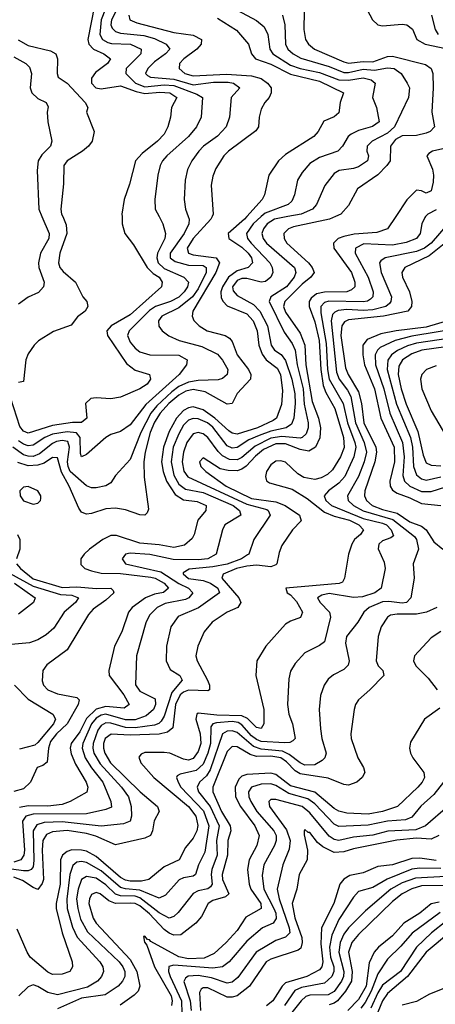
# Model space of a CAD drawing. Header units: inches. Extents: x 990535 to 1117859, y 769386 to 892122.
# Tile 798 of 1056: x 1052055 to 1053767, y 856755 to 860811. Entities that reach past the tile are written whole.
import ezdxf

# ---------------------------------------------------------------- set-up
doc = ezdxf.new("R2010")
doc.units = ezdxf.units.IN
doc.header["$MEASUREMENT"] = 0
doc.layers.add('B0855', color=7, linetype='Continuous')
doc.layers.add('B0856', color=7, linetype='Continuous')

msp = doc.modelspace()

# ---------------------------------------------------------------- linework, layer by layer
at = {"layer": 'B0855', "color": 5}
for points, elevation in [([(1053159.3, 860000), (1053104.4, 859990), (1053074.1, 859970), (1053058.9, 859950), (1053052.3, 859930), (1053057.3, 859910), (1053071.6, 859890), (1053186.2, 859790), (1053192, 859770), (1053185.8, 859750), (1053154.6, 859710), (1053089.5, 859670), (1053082.7, 859650), (1053143.8, 859523.8), (1053177.3, 859477.3), (1053189.2, 859450), (1053198.3, 859390), (1053222.9, 859290), (1053227.1, 859227.1), (1053243.3, 859150), (1053243.1, 859130), (1053234.4, 859105.6), (1053218, 859090), (1053210, 859087.4), (1053134.8, 859094.8), (1053090, 859086.8), (1053025.1, 859054.9), (1052970, 859008.2), (1052950, 858998.4), (1052919.7, 858999.7), (1052890, 859014), (1052872, 859032), (1052830, 859090.6), (1052810, 859105.2), (1052790, 859110.6), (1052770, 859104.7), (1052743.8, 859070), (1052729.1, 859030), (1052724.1, 858990), (1052731.6, 858951.6), (1052747.9, 858927.9), (1052990, 858815.4), (1053072.9, 858792.9), (1053078.6, 858790), (1053086.3, 858770), (1053018.9, 858670), (1052998.2, 858610), (1052993.6, 858606.4), (1052967.9, 858590), (1052910, 858568.2), (1052850, 858556.8), (1052752.7, 858547.3), (1052728.1, 858531.9), (1052728.7, 858528.7), (1052750, 858508.8), (1052810, 858501.1), (1052840.9, 858490), (1052871.7, 858470), (1052878.5, 858450), (1052791.6, 858388.4), (1052707.3, 858352.7), (1052676.8, 858310), (1052659.3, 858230), (1052658.6, 858170), (1052674.9, 858134.9), (1052714.7, 858110), (1052723.9, 858090), (1052680.9, 858039.1), (1052650, 857942.1), (1052638.2, 857921.8), (1052628.1, 857911.9), (1052610, 857904.9), (1052530, 857894.4), (1052490, 857895.7), (1052430, 857913), (1052410, 857914.2), (1052390, 857904.2), (1052376.2, 857883.8), (1052357.7, 857830), (1052355.9, 857810), (1052360.2, 857790), (1052385.7, 857745.7), (1052474.3, 857650), (1052502.8, 857610), (1052514.6, 857570), (1052515.3, 857530), (1052509.7, 857510.3), (1052481.8, 857498.2), (1052390.6, 857489.4), (1052230, 857506.8), (1052155.4, 857504.6), (1052124.9, 857495.1), (1052110.3, 857469.7), (1052112.9, 857347.1), (1052110, 857321.8), (1052102.4, 857310), (1052090, 857304.7), (1052070, 857304.7), (1051930, 857324.2)], 2660), ([(1052476.4, 860000), (1052477.2, 859970), (1052488.5, 859930), (1052524, 859884), (1052579.5, 859790), (1052605.2, 859765.2), (1052629, 859750), (1052641.5, 859730), (1052638.6, 859710), (1052510, 859595.6), (1052432.2, 859550), (1052413.3, 859530), (1052415.8, 859510), (1052495, 859395), (1052530, 859366.9), (1052590.1, 859350.1), (1052593.5, 859330), (1052579.7, 859310), (1052550.2, 859290), (1052470, 859256.3), (1052430, 859249.2), (1052370, 859253.2), (1052348.4, 859250), (1052326.5, 859230), (1052331.9, 859170), (1052310, 859151.7), (1052271.7, 859151.7), (1052190, 859139.4), (1052090, 859108.2), (1052070, 859116.5), (1052055.2, 859135.2), (1052018.2, 859250)], 2520), ([(1052748.7, 860000), (1052752.5, 859990), (1052752, 859970), (1052732.1, 859930), (1052675, 859850), (1052675.3, 859830), (1052695, 859815), (1052750, 859799.3), (1052810, 859798.3), (1052823.6, 859790), (1052823.1, 859770), (1052790, 859702.8), (1052767.3, 859670), (1052710, 859623.7), (1052640.1, 859590), (1052626.2, 859570), (1052628.3, 859548.3), (1052642.3, 859530), (1052668.9, 859508.9), (1052711.7, 859490), (1052804.5, 859464.5), (1052870, 859432.8), (1052890, 859408.7), (1052912.1, 859370), (1052909.4, 859350), (1052890, 859332.5), (1052872.5, 859327.5), (1052790, 859324.5), (1052750, 859318), (1052710, 859299.9), (1052681.5, 859278.5), (1052619.6, 859220.4), (1052595.1, 859190), (1052554.1, 859110), (1052510, 858999.8), (1052450, 858933.5), (1052430, 858903.1), (1052409.6, 858890.4), (1052370, 858882.4), (1052350, 858882.4), (1052330, 858890.4), (1052263.2, 858950), (1052254.1, 858970), (1052251.5, 858990), (1052260.5, 859050), (1052253.5, 859073.5), (1052230, 859078.3), (1052206.6, 859073.4), (1052190, 859065.4), (1052136.6, 859023.4), (1052110, 859012.3), (1052090, 859012.6), (1052070, 859019.1), (1052026.1, 859050)], 2560), ([(1053355.3, 860000), (1053330.8, 859989.2), (1053182.7, 859957.3), (1053162.5, 859950), (1053142.9, 859930), (1053143.8, 859910), (1053154.9, 859890), (1053244.2, 859810), (1053260.3, 859790), (1053268, 859770), (1053253.9, 859750), (1053218.6, 859721.4), (1053147, 859650), (1053141.9, 859630), (1053150, 859606.6), (1053210, 859520.1), (1053229.2, 859470), (1053233.9, 859390), (1053259, 859239), (1053285.9, 859170), (1053294.3, 859130), (1053291.3, 859088.7), (1053273, 859050), (1053246.6, 859033.4), (1053210, 859040.7), (1053150, 859064.3), (1053110, 859063.6), (1053059.7, 859040.3), (1053026.5, 859013.5), (1052988.1, 858971.9), (1052970, 858959.3), (1052950, 858953.1), (1052913.5, 858953.5), (1052880.3, 858960.3), (1052810, 859006.4), (1052795.2, 858990), (1052800.8, 858970), (1052821.2, 858950), (1052904.9, 858890), (1053010, 858838.4), (1053110, 858825.1), (1053148.1, 858810), (1053208.1, 858770), (1053213.8, 858746.1), (1053178.3, 858710), (1053135, 858645), (1053123.3, 858616.7), (1053114.6, 858570), (1053110, 858565.8), (1053090, 858557.2), (1053030, 858563.7), (1052990, 858560.3), (1052947.7, 858550), (1052893.5, 858526.5), (1052887.2, 858510), (1052957.7, 858430), (1052965.4, 858410), (1052953, 858390), (1052910, 858370.4), (1052847, 858330), (1052815.1, 858290), (1052788.1, 858230), (1052780.8, 858190), (1052785.3, 858170), (1052829.1, 858090), (1052837, 858070), (1052836.2, 858050), (1052830, 858046.6), (1052750, 858049.6), (1052730, 858041.5), (1052716.5, 858030), (1052696.9, 857990), (1052686.3, 857893.7), (1052664.2, 857875.8), (1052630, 857867.6), (1052510, 857863.4), (1052431.6, 857868.4), (1052407.2, 857850), (1052400.2, 857830), (1052399.9, 857810), (1052404.8, 857790), (1052428.9, 857750), (1052550.7, 857630.7), (1052622.2, 857570), (1052629.5, 857550), (1052608.9, 857511.1), (1052601.8, 857470), (1052593.6, 857450), (1052570, 857440.1), (1052450, 857412.1), (1052368.4, 857448.4), (1052330, 857458.8), (1052250, 857470.5), (1052190, 857465.4), (1052164.9, 857455.1), (1052150, 857430), (1052146.7, 857390), (1052152.8, 857270), (1052147.8, 857252.2), (1052130, 857228.8), (1052110, 857236), (1052065.7, 857265.7), (1052030, 857278.5)], 2680), ([(1053049.3, 860000), (1053016.2, 859970), (1052988.8, 859930), (1052993.2, 859910), (1053008.3, 859890), (1053084.7, 859810), (1053095.3, 859790), (1053097.4, 859770), (1053089.5, 859750), (1053067.6, 859732.4), (1053050, 859729.6), (1052990, 859745.3), (1052970, 859745), (1052950, 859736.5), (1052932.1, 859710), (1052934.4, 859694.4), (1052950, 859674.9), (1053017.8, 859637.8), (1053043.6, 859610), (1053076.1, 859550), (1053090.1, 859470), (1053105.1, 859450), (1053132, 859432), (1053150, 859406.8), (1053175.5, 859330), (1053187.6, 859270), (1053190, 859230), (1053183.9, 859170), (1053174.5, 859145.5), (1053152.5, 859130), (1053090, 859116.1), (1053041.2, 859098.8), (1052999.1, 859080.9), (1052950, 859049.1), (1052930, 859045.7), (1052910, 859056.1), (1052850, 859132.7), (1052828.2, 859150), (1052790, 859167.5), (1052770, 859168.7), (1052750, 859160.8), (1052730, 859140.9), (1052710, 859105), (1052687.3, 859050), (1052678.6, 858990), (1052690, 858935), (1052710, 858898.3), (1052737.2, 858877.2), (1052810, 858863.4), (1052933.9, 858810), (1052959.9, 858790), (1052965.7, 858770), (1052899.4, 858730), (1052890.1, 858709.9), (1052864.4, 858610), (1052829.5, 858590.5), (1052790, 858586.1), (1052687.5, 858587.5), (1052591.4, 858608.6), (1052510, 858613.3), (1052490.7, 858609.3), (1052477.1, 858590), (1052491.1, 858570), (1052636.4, 858536.4), (1052710, 858488.9), (1052750.2, 858470), (1052767.7, 858450), (1052752.2, 858430), (1052737.5, 858422.5), (1052653.8, 858406.2), (1052621.4, 858390), (1052590, 858358), (1052573.8, 858326.2), (1052535.3, 858190), (1052531.3, 858071.3), (1052550, 858044.8), (1052613.2, 858013.2), (1052614.4, 857990), (1052605.4, 857970), (1052576, 857944), (1052530, 857926.7), (1052490, 857927.1), (1052410.2, 857950.2), (1052390, 857946.9), (1052370, 857934.5), (1052350.6, 857910), (1052315.3, 857830), (1052311.9, 857810), (1052324.3, 857770), (1052349.9, 857729.9), (1052397.8, 857670), (1052430.5, 857590), (1052432.7, 857567.3), (1052410, 857557), (1052330, 857540.2), (1052110, 857539), (1052079.6, 857530), (1052066.3, 857510), (1052073.9, 857390), (1052071.1, 857368.9), (1052060.1, 857350), (1052030, 857341.4)], 2640), ([(1053603.8, 860000), (1053570.1, 859949.9), (1053526.1, 859933.9), (1053433, 859927), (1053390, 859918.4), (1053367.1, 859910), (1053347.1, 859890), (1053348.8, 859870), (1053421.5, 859770), (1053435.5, 859730), (1053435.2, 859710), (1053422.2, 859697.8), (1053402, 859690), (1053310, 859688.2), (1053278, 859682), (1053255.8, 859664.2), (1053247.8, 859650), (1053246.9, 859630), (1053270, 859566.1), (1053288, 859490), (1053295.4, 859370), (1053304.9, 859304.9), (1053315.3, 859275.3), (1053352.7, 859210), (1053388.1, 859090), (1053391.7, 859048.3), (1053376.3, 859010), (1053343.2, 858956.8), (1053322.9, 858937.1), (1053296.4, 858923.6), (1053270, 858917.7), (1053225, 858925), (1053200.4, 858940.4), (1053150, 858987.8), (1053130, 858994.1), (1053110, 858991.9), (1053090, 858978.1), (1053071.1, 858950), (1053066.8, 858930), (1053072.1, 858912.1), (1053083.8, 858903.8), (1053177.6, 858877.6), (1053238.9, 858838.9), (1053310, 858781.9), (1053350, 858765.3), (1053413.8, 858750), (1053451.5, 858730), (1053470.8, 858710), (1053458.9, 858690), (1053434.6, 858670), (1053422.5, 858650), (1053409.4, 858610), (1053393.5, 858510), (1053385.3, 858494.7), (1053371.2, 858488.8), (1053150.6, 858470), (1053156.2, 858450), (1053170, 858441.4), (1053194.5, 858414.5), (1053220.5, 858370), (1053211.9, 858348.1), (1053170, 858334), (1053150, 858320.6), (1053069.2, 858230.8), (1053031.6, 858170), (1053027.6, 858110), (1053061.2, 857970), (1053060.8, 857910), (1053050, 857890.9), (1053030, 857895.5), (1052992.6, 857932.6), (1052970, 857944.1), (1052866.8, 857946.8), (1052790, 857955), (1052784.4, 857950), (1052781, 857930), (1052798.2, 857870), (1052800.8, 857830), (1052790, 857796.7), (1052770, 857767.3), (1052750, 857760.8), (1052730, 857764.4), (1052672.8, 857790), (1052650, 857793.1), (1052570, 857791.9), (1052554.9, 857785.1), (1052546.2, 857773.8), (1052554, 857750), (1052607.5, 857690), (1052749.6, 857570), (1052779.8, 857530), (1052788, 857492), (1052785, 857470), (1052770, 857439.9), (1052738.3, 857401.7), (1052712.3, 857350), (1052650, 857321.8), (1052587.3, 857270), (1052557.1, 857262.9), (1052510, 857262.9), (1052490, 857266.7), (1052470, 857277.5), (1052370, 857363.9), (1052330, 857385.8), (1052309.2, 857390.8), (1052270, 857391.1), (1052250, 857384.6), (1052230.9, 857369.1), (1052223.2, 857350), (1052221.1, 857250), (1052205.6, 857170), (1052205.5, 857150), (1052229.6, 857049.6), (1052270.9, 856930), (1052272, 856910), (1052261.7, 856890), (1052230, 856878.8), (1052190, 856878.6), (1052170, 856888.3), (1052098.5, 856950), (1052084.9, 856970), (1052044.9, 857064.9)], 2720), ([(1052847, 860000), (1052842, 859990), (1052769.8, 859910), (1052744.8, 859870), (1052750.1, 859850), (1052770, 859842.9), (1052864.3, 859830), (1052877.5, 859810), (1052862.6, 859770), (1052768.4, 859610), (1052764.6, 859590), (1052771.8, 859571.8), (1052794.4, 859550), (1052826.8, 859530), (1052900.8, 859510), (1052919, 859499), (1052930, 859485.2), (1052951, 859430), (1052997.4, 859370), (1053006.6, 859350), (1053006, 859330), (1052950, 859270.6), (1052929.5, 859230.5), (1052910, 859227.2), (1052818.4, 859278.4), (1052770, 859287.6), (1052739.6, 859280.4), (1052710, 859264.4), (1052669.6, 859230), (1052633.2, 859190), (1052610, 859152.6), (1052591.8, 859110), (1052571.6, 859030), (1052566.6, 858990), (1052567.2, 858927.2), (1052585.5, 858794.5), (1052580.2, 858779.8), (1052570.1, 858769.9), (1052550, 858771.6), (1052490, 858792.7), (1052450, 858798.4), (1052410, 858795.7), (1052350, 858777.1), (1052330, 858774.3), (1052318.4, 858778.4), (1052310, 858782.7), (1052298.8, 858798.8), (1052259.1, 858890), (1052226.8, 858946.8), (1052210, 859006.8), (1052190, 859007.2), (1052155.2, 858984.8), (1052130, 858975.7), (1052090, 858972.7), (1052047.7, 858987.7)], 2580), ([(1052145.9, 860000), (1052176.2, 859930), (1052174.2, 859910), (1052140.6, 859850), (1052131.9, 859810), (1052133.3, 859790), (1052155.1, 859730), (1052153, 859710), (1052132.8, 859687.2), (1052090, 859667.6), (1052050, 859639.8)], 2460), ([(1052231.9, 860000), (1052246.3, 859966.3), (1052248.4, 859930), (1052220.5, 859850), (1052214, 859810), (1052220.4, 859790), (1052233.5, 859773.5), (1052284.2, 859730), (1052314.4, 859670), (1052330.7, 859650), (1052335.4, 859630), (1052324.1, 859610), (1052293.5, 859586.5), (1052266.9, 859553.1), (1052193.8, 859526.2), (1052131.8, 859488.2), (1052114, 859470), (1052090, 859435.1), (1052080.5, 859410), (1052070, 859321.1), (1052050, 859317)], 2480), ([(1052628.8, 860000), (1052644.8, 859970), (1052655.6, 859930), (1052652.9, 859910), (1052622, 859850), (1052619.1, 859830), (1052624.7, 859810), (1052650, 859786.1), (1052731, 859750), (1052749.5, 859730), (1052745.8, 859710), (1052733, 859690), (1052710, 859668.5), (1052676.2, 859650), (1052614.7, 859630), (1052590, 859613.3), (1052506.2, 859530), (1052499.3, 859510), (1052510, 859483.2), (1052530, 859458), (1052550, 859443.1), (1052590.8, 859430), (1052709.7, 859429.7), (1052745, 859410), (1052742, 859390), (1052711.3, 859350), (1052574.5, 859225.5), (1052510, 859142), (1052470, 859115.2), (1052430, 859101.7), (1052410, 859089.8), (1052330, 859020.3), (1052310, 859009.8), (1052304.8, 859024.8), (1052303.5, 859090), (1052288.6, 859108.6), (1052250, 859113), (1052190, 859103.9), (1052157.9, 859090), (1052110, 859058.9), (1052090, 859055.9), (1052070, 859062.3), (1052050, 859076.5)], 2540), ([(1053726.9, 860000), (1053723.6, 859996.4), (1053711.6, 859970), (1053704.8, 859930), (1053690.1, 859910), (1053646.3, 859893.7), (1053590, 859882.9), (1053472.5, 859887.5), (1053438.7, 859870), (1053437.3, 859850), (1053490.1, 859750), (1053511.6, 859690), (1053509.6, 859670), (1053499.9, 859660.1), (1053488.1, 859651.9), (1053470, 859648.6), (1053328.6, 859651.4), (1053310, 859646.6), (1053296, 859630), (1053296, 859604), (1053317.8, 859477.8), (1053323.1, 859370), (1053329.4, 859330), (1053387.1, 859230), (1053405, 859150), (1053436, 859070), (1053439.7, 859050), (1053430.8, 859010), (1053394.4, 858930), (1053370, 858901.6), (1053326.3, 858870), (1053308.6, 858850), (1053316.1, 858830), (1053339.1, 858810), (1053470, 858756.5), (1053550, 858737.1), (1053565.9, 858730), (1053585.5, 858710), (1053594.4, 858685.6), (1053583.3, 858676.7), (1053550, 858664.3), (1053534.8, 858650), (1053531.1, 858631.1), (1053556.6, 858576.6), (1053560.4, 858550), (1053543.3, 858470), (1053518.3, 858450), (1053466.5, 858433.5), (1053430, 858430.6), (1053330, 858446.8), (1053299.3, 858440.7), (1053282.2, 858430), (1053292.1, 858410), (1053331.4, 858370), (1053334.8, 858350), (1053310, 858248.9), (1053290, 858233.3), (1053230, 858203.5), (1053190, 858159.2), (1053170, 858127), (1053163.6, 858096.4), (1053158.3, 857990), (1053163, 857950), (1053178.3, 857910), (1053189.3, 857850.7), (1053180.1, 857839.9), (1053167, 857833), (1053147.7, 857832.3), (1053050, 857838.4), (1053030, 857845.9), (1053010, 857860.9), (1052970, 857907.1), (1052955.4, 857915.4), (1052930, 857919.7), (1052865.2, 857914.8), (1052850, 857910), (1052842.3, 857897.7), (1052841, 857830), (1052830.4, 857790), (1052810, 857743.9), (1052782, 857718), (1052716.3, 857703.7), (1052704, 857696), (1052701.3, 857690), (1052707, 857670), (1052719.1, 857650), (1052811.7, 857551.7), (1052833.8, 857490), (1052817.9, 857382.1), (1052791.9, 857330), (1052779, 857290), (1052770, 857283.5), (1052730, 857276.5), (1052711.6, 857268.4), (1052655.3, 857204.7), (1052630, 857192.6), (1052550, 857225), (1052490, 857230.3), (1052470, 857236.5), (1052390, 857305.5), (1052330, 857339.8), (1052310, 857343.5), (1052290, 857340.3), (1052273.2, 857326.8), (1052261.9, 857290), (1052249, 857189), (1052250.3, 857150), (1052272.6, 857072.6), (1052292.1, 857032.1), (1052385, 856930), (1052397.1, 856910), (1052399.8, 856890), (1052392.2, 856870), (1052375.9, 856850), (1052333.5, 856826.5), (1052210, 856794.7), (1052170, 856803.5), (1052130, 856828.6), (1052110, 856835.4), (1052090, 856827.4), (1052051.7, 856790)], 2740), ([(1052990.2, 860000), (1052981, 859990), (1052913.6, 859930), (1052916.1, 859910), (1052970, 859873.8), (1052995.6, 859850), (1053009.8, 859830), (1053013.8, 859810), (1052996, 859790), (1052950, 859777.1), (1052915.5, 859750), (1052890.2, 859710), (1052884, 859690), (1052885.3, 859665.3), (1052892.6, 859650), (1052910, 859632.9), (1052990, 859599), (1053016.8, 859570), (1053033.4, 859530), (1053040.4, 859470), (1053053.1, 859433.1), (1053070, 859409.8), (1053115.5, 859375.5), (1053128.9, 859350), (1053138, 859282), (1053134, 859226), (1053112.8, 859170), (1053099.4, 859160.6), (1053033.8, 859130), (1052950, 859104.3), (1052930, 859108), (1052917, 859117), (1052858.7, 859170), (1052810, 859204.5), (1052770, 859216.1), (1052750, 859212.3), (1052730, 859200.6), (1052700.5, 859170), (1052670, 859114.3), (1052646.8, 859050), (1052638.6, 858990), (1052645.6, 858950), (1052660.2, 858910), (1052695.2, 858855.2), (1052730, 858833.6), (1052786.2, 858826.2), (1052822.6, 858810), (1052822, 858790), (1052788.2, 858750), (1052773.8, 858690), (1052765.9, 858674.1), (1052734, 858646), (1052690, 858637.1), (1052630, 858647.9), (1052550, 858655.1), (1052453.8, 858686.2), (1052430, 858686), (1052397.5, 858670), (1052342.9, 858630), (1052320.7, 858610), (1052307.1, 858590), (1052307.2, 858567.2), (1052323.2, 858550), (1052350, 858540.7), (1052390.9, 858530.9), (1052470, 858529.9), (1052595, 858515), (1052613.2, 858510), (1052649.7, 858490), (1052667.6, 858470), (1052647.8, 858452.2), (1052610, 858445.3), (1052573, 858430), (1052517.5, 858390), (1052503.5, 858370), (1052476, 858290), (1052445.1, 858230), (1052421.8, 858130), (1052423.1, 858110), (1052483.9, 858030), (1052505.3, 857990), (1052484.8, 857975.2), (1052410, 857981.7), (1052370, 857970.8), (1052330, 857932.2), (1052302.6, 857877.4), (1052266.3, 857830), (1052262.8, 857810), (1052266.7, 857786.7), (1052285.1, 857745.1), (1052328, 857670), (1052335.7, 857650), (1052331, 857629), (1052262, 857590), (1052230, 857578.7), (1052170, 857570.8), (1052090, 857573.1), (1052054.1, 857565.9)], 2620), ([(1053818, 859970), (1053749.7, 859890), (1053722.8, 859870), (1053690, 859856.3), (1053560.3, 859830), (1053542, 859818), (1053537.3, 859810), (1053543.8, 859770), (1053586.3, 859670), (1053584.4, 859650), (1053577.7, 859642.3), (1053563.5, 859630), (1053510, 859616.3), (1053470, 859613.3), (1053402.4, 859617.6), (1053366.9, 859613.1), (1053353.1, 859606.9), (1053343.9, 859596.1), (1053337.6, 859570), (1053359.3, 859359.3), (1053371.3, 859330), (1053405, 859285), (1053418.5, 859258.5), (1053438.1, 859150), (1053473.9, 859070), (1053483.5, 859030), (1053473.8, 858990), (1053450.7, 858929.3), (1053405.8, 858850), (1053408.5, 858830), (1053429.3, 858810), (1053470, 858787.4), (1053591.8, 858751.8), (1053681.7, 858681.7), (1053689.1, 858670), (1053698.1, 858630), (1053675.8, 858570), (1053680.2, 858510), (1053666.8, 858430), (1053648.5, 858410), (1053630, 858407.2), (1053574.9, 858414.9), (1053550, 858413), (1053494.4, 858390), (1053472.7, 858370), (1053448.4, 858330), (1053401.6, 858270), (1053397.3, 858242.7), (1053411.6, 858170), (1053408.3, 858151.7), (1053390, 858134), (1053347.4, 858112.6), (1053325.4, 858094.6), (1053309.4, 858070), (1053293.4, 858026.6), (1053288.8, 857970), (1053293.4, 857890), (1053299.6, 857850), (1053316.8, 857790), (1053312.2, 857770), (1053300.3, 857759.7), (1053270, 857742.3), (1053230, 857740.4), (1053210, 857749.9), (1053164.7, 857784.7), (1053137.5, 857797.5), (1053050, 857806.8), (1053017.4, 857817.4), (1052950, 857874.6), (1052930, 857881.8), (1052910, 857880.8), (1052890.5, 857869.5), (1052839.3, 857720.7), (1052824, 857696), (1052795.6, 857670), (1052785.9, 857650), (1052791.9, 857630), (1052839.5, 857570), (1052876.4, 857490), (1052865.3, 857430), (1052868.2, 857370), (1052846.6, 857310), (1052842.9, 857290), (1052847.8, 857250), (1052841.2, 857238.8), (1052829.5, 857230.5), (1052790, 857222.3), (1052769, 857211), (1052707.1, 857132.9), (1052690, 857116.9), (1052670, 857110.3), (1052630, 857132.2), (1052550, 857194.2), (1052530, 857200.3), (1052470, 857201.5), (1052450, 857209.6), (1052410, 857247.8), (1052370, 857274.4), (1052330, 857281.3), (1052310, 857269.9), (1052295, 857230), (1052289.4, 857190), (1052293.6, 857150), (1052305.8, 857105.8), (1052333.7, 857053.7), (1052465.1, 856930), (1052479.9, 856910), (1052487.2, 856890), (1052487.2, 856870), (1052478.5, 856850), (1052460.9, 856830), (1052406.2, 856793.8), (1052310, 856779.9), (1052210, 856736.5)], 2760), ([(1053810, 859893.8), (1053741.1, 859838.9), (1053641.3, 859790), (1053628.7, 859770), (1053631.4, 859750), (1053660.5, 859690), (1053670.1, 859650), (1053669.2, 859630), (1053654, 859610), (1053553.6, 859590), (1053410, 859574.8), (1053393.1, 859566.9), (1053381.3, 859550), (1053377.1, 859510), (1053396.7, 859376.7), (1053407.5, 859350), (1053450, 859277.7), (1053462.4, 859230), (1053472.2, 859150), (1053521.9, 859050), (1053524.6, 859030), (1053518.2, 858990), (1053476.4, 858870), (1053474.8, 858850), (1053483.2, 858830), (1053507.3, 858810), (1053550, 858793.4), (1053610, 858778.2), (1053662.2, 858742.2), (1053710, 858725.4), (1053729.4, 858710), (1053760.6, 858660.6), (1053798.4, 858630)], 2780), ([(1053816.9, 859570), (1053730, 859544.3), (1053605.2, 859530), (1053543.2, 859516.8), (1053486.1, 859493.9), (1053468.9, 859470), (1053467.8, 859430), (1053475.1, 859390), (1053517.1, 859290), (1053543.2, 859170), (1053597.7, 859050), (1053598.6, 858990), (1053580.2, 858910), (1053581.4, 858890), (1053590, 858873.1), (1053610, 858860.1), (1053661.8, 858841.8), (1053710, 858817.9), (1053790, 858809.6)], 2820), ([(1053878.6, 859541.4), (1053670, 859507.1), (1053601.5, 859490), (1053539.7, 859460.3), (1053528.3, 859450), (1053519, 859430), (1053520.6, 859390), (1053554.3, 859290), (1053579, 859190), (1053632.3, 859070), (1053638.4, 859010), (1053633.7, 858933.7), (1053640.1, 858910), (1053661.5, 858890), (1053710, 858867.7), (1053750, 858868), (1053810, 858886.5)], 2840), ([(1053830, 859499.3), (1053690, 859478.9), (1053652.2, 859467.8), (1053611.6, 859448.4), (1053586.5, 859430), (1053571.6, 859408.4), (1053569, 859370), (1053607.5, 859227.5), (1053664.9, 859090), (1053673, 859050), (1053677.7, 858970), (1053690, 858936.3), (1053710, 858919.8), (1053730, 858913.9), (1053790, 858927.9)], 2860), ([(1053810, 859463.9), (1053711, 859449.1), (1053670, 859435.1), (1053631.7, 859410), (1053616.2, 859383.8), (1053613.5, 859350), (1053626.9, 859290), (1053646.8, 859226.8), (1053695.4, 859115.4), (1053717.2, 859017.2), (1053730, 858985.8), (1053750, 858975.7), (1053790, 858973.6)], 2880), ([(1053770, 859384.6), (1053730.1, 859370), (1053711.1, 859350), (1053705.7, 859330), (1053711.7, 859290), (1053750, 859199.8), (1053826.4, 859070)], 2920), ([(1052045.6, 858690), (1052055, 858670), (1052054.9, 858630), (1052041.3, 858590)], 2580), ([(1051942, 858570), (1052110, 858477.9), (1052222.7, 858442.7), (1052270, 858440.8), (1052296.9, 858430), (1052284.6, 858410), (1052238.4, 858370), (1052195.2, 858304.8), (1052163.3, 858276.7), (1052130, 858256.5), (1052095.6, 858244.4), (1052004.2, 858235.9)], 2560), ([(1052042.2, 858570), (1052057.4, 858550), (1052110, 858508.4), (1052230, 858472.6), (1052290, 858475.1), (1052371.3, 858468.7), (1052429.6, 858469.6), (1052439.7, 858459.7), (1052442.6, 858450), (1052410, 858420.3), (1052357.3, 858382.7), (1052338.5, 858361.5), (1052250, 858215), (1052166.3, 858153.7), (1052149.4, 858130), (1052147.6, 858087.6), (1052152.8, 858070), (1052170.1, 858050.1), (1052210, 858034.6), (1052290, 858018.5), (1052299.8, 858010), (1052295.6, 857990), (1052250.6, 857910), (1052206.5, 857870), (1052182.3, 857837.7), (1052173.4, 857810), (1052167.8, 857752.2), (1052150, 857738.9), (1052126.5, 857730), (1052098.8, 857670), (1052070, 857643.3), (1052030, 857632.3)], 2580), ([(1052033.3, 858490), (1052119.1, 858430), (1052112, 858410), (1052050, 858361.8)], 2540), ([(1053773.5, 858390), (1053730.2, 858370), (1053690, 858361.9), (1053610, 858362.1), (1053582.5, 858357.5), (1053569.6, 858350), (1053543.3, 858310), (1053531.8, 858270), (1053522.8, 858170), (1053530.9, 858150), (1053550.2, 858130), (1053554.7, 858110), (1053497.2, 858050), (1053450.2, 858010), (1053438.2, 857990), (1053433, 857970), (1053418.8, 857870), (1053420.4, 857850), (1053447.5, 857770), (1053471.8, 857730), (1053476.8, 857710), (1053465.4, 857690), (1053443.2, 857670), (1053410, 857658.5), (1053390, 857661.2), (1053326.1, 857686.1), (1053210, 857704.8), (1053190, 857716.5), (1053154.2, 857754.2), (1053130, 857770.3), (1053090, 857776.8), (1053030, 857775.4), (1053004.1, 857784.1), (1052950, 857815.7), (1052930, 857816.8), (1052910, 857797.2), (1052850.8, 857650), (1052850.3, 857630), (1052886.5, 857550), (1052921.6, 857490), (1052924, 857470), (1052912.8, 857430), (1052911.3, 857370), (1052888.9, 857290), (1052890.5, 857270), (1052916, 857210), (1052902.3, 857197.7), (1052850, 857182.3), (1052831, 857170), (1052803.2, 857116.8), (1052781, 857090), (1052718.5, 857041.5), (1052690, 857040.3), (1052670, 857048.6), (1052650, 857063.8), (1052590, 857127.4), (1052550, 857160.9), (1052530, 857169.8), (1052511.7, 857171.7), (1052450, 857170.3), (1052422.1, 857182.1), (1052385.6, 857210), (1052370, 857215.7), (1052350, 857208.2), (1052341.9, 857190), (1052340.2, 857170), (1052356.8, 857110), (1052370, 857089.3), (1052510, 856939.6), (1052537.5, 856890), (1052550.1, 856830), (1052542.7, 856810), (1052526.8, 856793.2), (1052468.7, 856751.3)], 2780), ([(1053790, 858290.9), (1053750, 858264.5), (1053681.6, 858190), (1053676.6, 858170), (1053686.5, 858150), (1053738.2, 858098.2), (1053774.8, 858050)], 2820), ([(1052032.9, 858070), (1052090, 858012.6), (1052191.1, 857950), (1052202.8, 857930), (1052193.8, 857910), (1052130, 857833.4), (1052116.9, 857823.1), (1052054.1, 857805.9)], 2560), ([(1053785.4, 857974.6), (1053722.3, 857930), (1053665.3, 857834.7), (1053660.5, 857810), (1053664.7, 857790), (1053674.7, 857770), (1053719.9, 857710), (1053722, 857690), (1053713, 857670), (1053695, 857650), (1053611.4, 857570), (1053549.2, 857550), (1053490, 857537.9), (1053402.9, 857542.9), (1053370, 857550.9), (1053350, 857561.6), (1053270, 857629.3), (1053170, 857654.7), (1053110, 857701.3), (1053090, 857706.7), (1052990, 857701.6), (1052970, 857695.4), (1052957.2, 857682.8), (1052942.1, 857650), (1052944.3, 857610), (1052964.6, 857570), (1053023, 857490), (1053041.3, 857450), (1053031.2, 857410), (1052999.8, 857350), (1052993.6, 857310), (1052999.5, 857250), (1053007.6, 857230), (1053047.5, 857170), (1053049.1, 857150), (1052986.2, 857113.8), (1052950, 857059.5), (1052905.8, 857010), (1052855.4, 856964.7), (1052814.3, 856945.7), (1052750, 856942.1), (1052710, 856951.3), (1052594.6, 857014.6), (1052590, 857021), (1052581.7, 857021.7), (1052570, 857036.1), (1052565.4, 857034.6), (1052569.3, 857010.7), (1052579, 856999), (1052610.5, 856910), (1052678.2, 856790), (1052683, 856770), (1052680.1, 856750)], 2820), ([(1053800.6, 857670), (1053760.7, 857619.3), (1053708, 857572), (1053670, 857526.5), (1053644.5, 857515.5), (1053570, 857509.8), (1053490, 857492.6), (1053370, 857487.8), (1053350, 857496.6), (1053270, 857581.6), (1053241.7, 857601.7), (1053164, 857624), (1053110, 857656.2), (1053090, 857662.8), (1053050, 857661.7), (1053009.1, 857650), (1052997.1, 857630), (1052998.8, 857610), (1053006.8, 857590), (1053032.3, 857550), (1053102.4, 857470), (1053110.9, 857450), (1053111.3, 857430), (1053104.3, 857410), (1053060.3, 857330), (1053054.3, 857285.7), (1053061.2, 857230), (1053102.2, 857150), (1053110, 857130), (1053111.6, 857108.4), (1053099.4, 857090), (1053055.7, 857070), (1052990, 857015.5), (1052917.8, 856930), (1052890.5, 856909.5), (1052850, 856903.9), (1052690, 856917), (1052668.9, 856911.1), (1052667.9, 856890), (1052674.9, 856870), (1052721.8, 856770), (1052722.8, 856717.2)], 2840), ([(1053818.9, 857570), (1053726.3, 857490), (1053686.1, 857473.9), (1053571.1, 857468.9), (1053510, 857451.5), (1053430, 857443.3), (1053370, 857429.9), (1053350, 857434.6), (1053330, 857447.4), (1053250, 857544.2), (1053219, 857570), (1053110, 857598.8), (1053090, 857599.1), (1053084.7, 857595.3), (1053081.2, 857590), (1053084, 857570), (1053153.6, 857473.6), (1053168.5, 857430), (1053165.5, 857394.5), (1053138.6, 857330), (1053115.1, 857230), (1053123.3, 857190), (1053165.5, 857070), (1053167.3, 857050), (1053150, 857031.6), (1053110, 857017.7), (1053028.7, 856970), (1052953.8, 856866.2), (1052930, 856846.1), (1052910, 856842.8), (1052844.3, 856864.3), (1052790, 856873.5), (1052749.3, 856870.7), (1052737.7, 856862.3), (1052730.9, 856849.1), (1052757.3, 856770), (1052761.8, 856730)], 2860), ([(1053781.4, 857450), (1053750, 857435.6), (1053690, 857439.5), (1053608.7, 857431.3), (1053430, 857396.1), (1053390, 857383.8), (1053350, 857381.1), (1053303.3, 857403.3), (1053282.2, 857422.2), (1053250, 857463.1), (1053243.6, 857463.6), (1053230, 857475.6), (1053226.2, 857470), (1053227.1, 857452.9), (1053240.3, 857390), (1053238.8, 857350), (1053205.6, 857290), (1053196.1, 857230), (1053177.6, 857170), (1053188.3, 857111.7), (1053217.2, 857030), (1053218.5, 857010), (1053213.3, 856986.7), (1053201.4, 856978.6), (1053090, 856941.8), (1053070, 856930.6), (1053001.9, 856830), (1052950, 856790.8), (1052930, 856784.2), (1052910, 856784.5), (1052830, 856823.5), (1052810, 856822.5), (1052802.6, 856817.4), (1052796.1, 856803.9), (1052799.4, 856730)], 2880), ([(1053770, 857347.7), (1053703.3, 857356.7), (1053670, 857355.2), (1053590, 857329.9), (1053530, 857323.4), (1053470, 857296.6), (1053414.8, 857285.2), (1053390, 857271.1), (1053373.9, 857250), (1053348.6, 857170), (1053298.3, 857070), (1053295.1, 857004.9), (1053303.7, 856930), (1053299.9, 856910), (1053290, 856897.6), (1053237.6, 856870), (1053150, 856844.1), (1053135.6, 856830), (1053098.3, 856770), (1053071.3, 856748.7)], 2920), ([(1053790, 857314.7), (1053703.9, 857316.1), (1053670, 857312.1), (1053568.9, 857271.1), (1053510, 857236.3), (1053450, 857219.4), (1053430, 857196.1), (1053370, 857104.1), (1053340.4, 857039.6), (1053331, 856990), (1053335.6, 856950), (1053348.8, 856910), (1053349.3, 856890), (1053340.1, 856870), (1053310, 856842.1), (1053215.4, 856824.6), (1053187.7, 856812.3), (1053146.1, 856750)], 2940), ([(1053810, 857281.6), (1053684.9, 857275.1), (1053630, 857255), (1053583.5, 857230), (1053479.6, 857140.4), (1053410, 857070.7), (1053390, 857044.6), (1053374.9, 857010), (1053369.5, 856970), (1053390.4, 856890), (1053388.8, 856870), (1053379.9, 856850), (1053350, 856807.7), (1053326.2, 856793.8), (1053250, 856792.4), (1053233.2, 856786.8), (1053213.8, 856770), (1053170, 856714)], 2960), ([(1053814.9, 857245.1), (1053710, 857243.9), (1053670, 857231.4), (1053630, 857209.7), (1053590, 857178.6), (1053450, 857043.3), (1053422.9, 857010), (1053409.8, 856970), (1053424.7, 856890), (1053421.3, 856850), (1053396.7, 856810), (1053364.6, 856770), (1053350, 856759.4), (1053330, 856753.5)], 2980), ([(1053783.5, 857176.5), (1053750, 857169.6), (1053703, 857130), (1053637.9, 857090), (1053590, 857036.7), (1053532.4, 856990), (1053515.1, 856970), (1053494.4, 856925.6), (1053482.3, 856830), (1053450, 856775.3), (1053406.7, 856730)], 3020), ([(1053786.9, 857133.1), (1053671.5, 857048.5), (1053625.3, 856994.7), (1053570, 856940.9), (1053530, 856881.1), (1053503.4, 856810), (1053477.8, 856762.2), (1053460.2, 856739.8)], 3040), ([(1053810, 857096.5), (1053751.9, 857050), (1053688.9, 856991.1), (1053622.9, 856890), (1053550, 856834.1), (1053530, 856802.3), (1053501.2, 856738.8)], 3060), ([(1053830, 857053.8), (1053730, 856969.5), (1053652.2, 856870), (1053570, 856799.9), (1053548.8, 856770), (1053520.3, 856699.7)], 3080), ([(1053830, 856831.3), (1053743.5, 856796.5), (1053690, 856766.4), (1053630, 856751.4)], 3120)]:
    msp.add_lwpolyline(points, dxfattribs=dict(at, elevation=elevation))
at = {"layer": 'B0855', "color": 5, "elevation": 2620}
msp.add_lwpolyline([(1052090, 858887.7), (1052070, 858885), (1052055.4, 858870), (1052056.9, 858850), (1052070, 858828.5), (1052110, 858815.8), (1052130, 858819.6), (1052141, 858830), (1052141.5, 858838.5), (1052141.5, 858850), (1052130, 858870.5)], close=True, dxfattribs=at)
at = {"layer": 'B0856', "color": 5}
for points, elevation in [([(1052503.2, 860950), (1052433.3, 860810), (1052430.4, 860790), (1052435.8, 860775.8), (1052450, 860762), (1052470, 860755.6), (1052566.2, 860746.2), (1052610, 860733.8), (1052658.7, 860710), (1052673, 860690), (1052655.9, 860670), (1052610, 860637.9), (1052582.8, 860610), (1052572.9, 860590), (1052581.2, 860581.2), (1052593.9, 860573.9), (1052690, 860566.5), (1052770, 860542.9), (1052853.5, 860553.5), (1052913.4, 860553.4), (1052934.9, 860550), (1052962.2, 860530), (1052925.5, 860490), (1052918.7, 860410), (1052905.7, 860370), (1052869.4, 860330.6), (1052812.1, 860290), (1052793.1, 860270), (1052764.5, 860230), (1052746.6, 860193.4), (1052737, 860150), (1052732.8, 860070), (1052737.3, 860030), (1052748.7, 860000)], 2560), ([(1053434.3, 860950), (1053507.6, 860810), (1053530, 860790.2), (1053550, 860785.7), (1053630, 860792.1), (1053649.7, 860789.7), (1053672.7, 860772.7), (1053691.2, 860730), (1053725.2, 860710), (1053810, 860692.4)], 2720), ([(1052429.5, 860910), (1052390.1, 860810.1), (1052384.9, 860750), (1052396.5, 860730), (1052417.5, 860717.5), (1052433.1, 860713.1), (1052511.5, 860710), (1052555.3, 860690), (1052553.8, 860670), (1052493.3, 860610), (1052492.3, 860590), (1052531.9, 860550), (1052570, 860534.7), (1052650, 860542.1), (1052690, 860539.5), (1052784.3, 860504.3), (1052807.6, 860490), (1052802.7, 860410), (1052783.6, 860370), (1052749.6, 860330), (1052660.4, 860250), (1052643.3, 860230), (1052633.8, 860210), (1052623.4, 860170), (1052612, 860070), (1052612.8, 860030), (1052628.8, 860000)], 2540), ([(1052363.5, 860870), (1052335.4, 860730), (1052339.2, 860710), (1052358.2, 860690), (1052401, 860670), (1052428.7, 860650), (1052416.1, 860630), (1052366.5, 860593.5), (1052350.1, 860570), (1052351.1, 860550), (1052368.6, 860530), (1052390, 860526.3), (1052470, 860538.6), (1052534.6, 860514.6), (1052570, 860507.2), (1052632.2, 860512.2), (1052673.8, 860510), (1052702.6, 860490), (1052679.8, 860450), (1052675.6, 860410), (1052664.4, 860370), (1052650, 860339.4), (1052622.8, 860310), (1052559.5, 860260.5), (1052531.8, 860230), (1052507, 860133), (1052484.8, 860070), (1052476.2, 860010), (1052476.4, 860000)], 2520), ([(1052503.8, 860830), (1052509, 860810), (1052537.6, 860797.6), (1052690, 860757.9), (1052770, 860747.9), (1052804.1, 860730), (1052802.7, 860710), (1052784.7, 860690), (1052731, 860650), (1052713.3, 860630), (1052711.6, 860610), (1052735.3, 860590), (1052770, 860579.8), (1052907, 860587), (1053010, 860580), (1053049.2, 860569.2), (1053075.5, 860550), (1053090.7, 860530), (1053090.7, 860510), (1053082.6, 860490), (1053065, 860470), (1053050, 860442.4), (1053041.2, 860410), (1053038, 860370), (1053027.1, 860352.9), (1052914.5, 860270), (1052895.6, 860250), (1052862.3, 860197.7), (1052850, 860166), (1052844, 860130), (1052852, 860010), (1052847, 860000)], 2580), ([(1052870, 860817.8), (1052948.1, 860768.1), (1052997.7, 860710), (1053009.1, 860670), (1053025.9, 860650), (1053090, 860627.2), (1053170, 860587.2), (1053290, 860558.4), (1053388.8, 860510), (1053375.2, 860470), (1053370, 860426.9), (1053350, 860411.4), (1053307.1, 860392.9), (1053284.1, 860350), (1053266.7, 860330), (1053150, 860256.4), (1053121.5, 860230), (1053081.2, 860170), (1053062.7, 860090), (1053054, 860070), (1052990.2, 860000)], 2620), ([(1052950, 860850.9), (1053030, 860807.9), (1053062.2, 860782.2), (1053076.9, 860750), (1053085.1, 860690), (1053097.6, 860670), (1053170, 860623.2), (1053210, 860610.2), (1053290, 860593.8), (1053370, 860563.2), (1053410, 860561.4), (1053470, 860572.1), (1053502.8, 860562.8), (1053519.8, 860550), (1053508.8, 860490), (1053524.6, 860450), (1053536.1, 860390), (1053508.3, 860371.7), (1053450, 860354.7), (1053420.6, 860339.4), (1053407.5, 860330), (1053384.5, 860290), (1053364.9, 860270), (1053290, 860242.9), (1053250, 860218.8), (1053218, 860182), (1053199.5, 860150), (1053187, 860090), (1053176, 860064), (1053160.9, 860050), (1053065.4, 860014.6), (1053049.3, 860000)], 2640), ([(1053137.1, 860830), (1053147.2, 860790), (1053149.7, 860710), (1053160.1, 860690), (1053180.8, 860670), (1053212.3, 860652.3), (1053330, 860617.8), (1053390, 860593.9), (1053410, 860593.6), (1053470, 860606.6), (1053516.6, 860603.4), (1053570, 860612.8), (1053598, 860610), (1053626.6, 860590), (1053651.6, 860550), (1053660.1, 860530), (1053657, 860490), (1053598.5, 860370), (1053570, 860343.1), (1053506.9, 860310), (1053486.4, 860290), (1053484.7, 860270), (1053492, 860250), (1053487.6, 860230), (1053450, 860204.9), (1053430, 860198), (1053370.4, 860189.6), (1053350, 860177), (1053312.3, 860127.7), (1053277.6, 860050), (1053261, 860030), (1053214.2, 860010), (1053159.3, 860000)], 2660), ([(1053226.1, 860846.1), (1053225.7, 860770), (1053232.5, 860730), (1053244.1, 860710), (1053269.4, 860690), (1053390, 860637), (1053410, 860632.1), (1053470, 860639.2), (1053510, 860637.3), (1053570, 860660), (1053590, 860661), (1053726.9, 860626.9), (1053750.1, 860610), (1053756.2, 860590), (1053758.4, 860530), (1053753.3, 860430), (1053764, 860370), (1053745.8, 860350), (1053730, 860343.8), (1053690, 860334.7), (1053630, 860332.1), (1053602.4, 860317.6), (1053581.7, 860290), (1053580.4, 860230), (1053566.8, 860210), (1053530, 860172.3), (1053446.2, 860113.8), (1053410, 860046.3), (1053378, 860010), (1053355.3, 860000)], 2680), ([(1053751.9, 860830), (1053766.8, 860770), (1053778.3, 860750)], 2740), ([(1052048.4, 860728.4), (1052090, 860704.9), (1052182.1, 860682.1), (1052203.2, 860670), (1052210.1, 860650.1), (1052208.8, 860588.8), (1052213.8, 860573.8), (1052250, 860549.1), (1052323.8, 860470), (1052336, 860450), (1052329.3, 860430), (1052361.5, 860350), (1052353.1, 860310), (1052337.7, 860290), (1052313.6, 860270), (1052250.1, 860230), (1052235.9, 860210), (1052234.6, 860134.6), (1052223.9, 860030), (1052227.6, 860010), (1052231.9, 860000)], 2480), ([(1052030, 860657.4), (1052079.4, 860630), (1052094.9, 860614.9), (1052103.3, 860590), (1052098.3, 860530), (1052105.2, 860510), (1052130, 860486.2), (1052164.4, 860470), (1052172.1, 860452.1), (1052168.3, 860430), (1052170.2, 860390), (1052187, 860310), (1052182.2, 860290), (1052146.2, 860253.8), (1052131.1, 860230), (1052126.1, 860190), (1052132.9, 860030), (1052145.9, 860000)], 2460), ([(1053810, 860281.8), (1053755.2, 860270), (1053740.2, 860259.8), (1053732.4, 860250), (1053754.8, 860194.8), (1053759.2, 860170), (1053758.5, 860141.5), (1053750, 860106.6), (1053730, 860096.4), (1053710, 860106.2), (1053690, 860108.9), (1053650, 860068.6), (1053603.8, 860000)], 2720), ([(1053770, 860027.4), (1053736.3, 860010), (1053726.9, 860000)], 2740)]:
    msp.add_lwpolyline(points, dxfattribs=dict(at, elevation=elevation))

doc.saveas('drawing.dxf')
